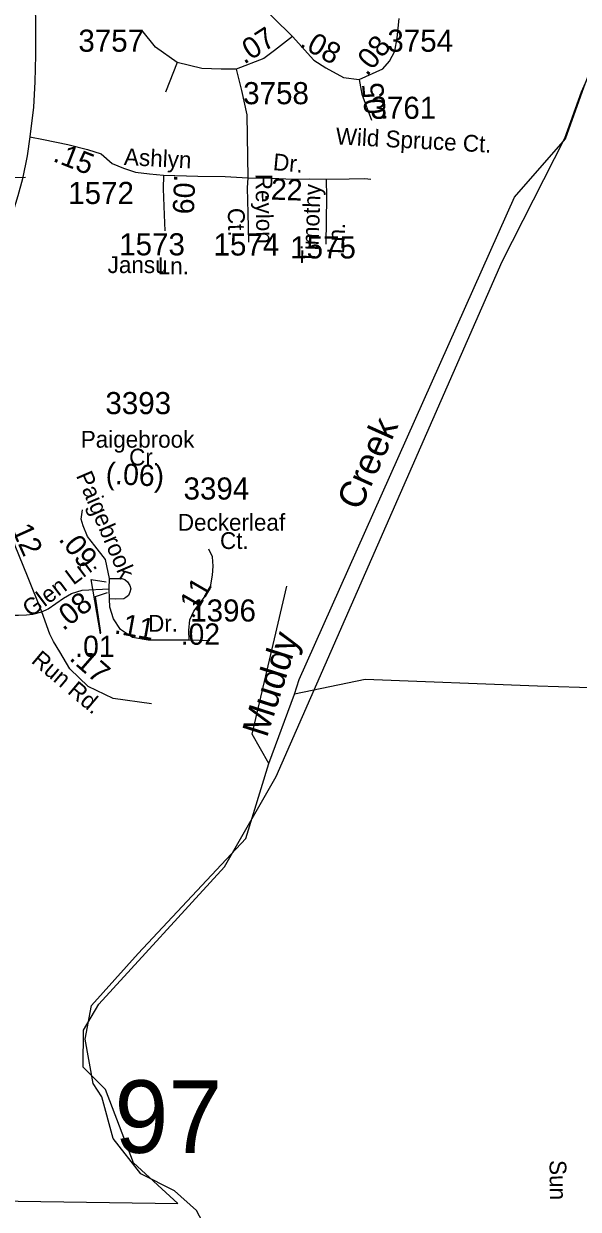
# Model space of a CAD drawing. Extents: x 1547597 to 1699558, y 810033 to 920809.
# Drawn here: x 1597107 to 1600245, y 855999 to 862705 of the extents above; entities that cross this region are included whole.
import ezdxf

# ---------------------------------------------------------------- set-up
doc = ezdxf.new("R2010")
doc.units = 0
for name, color, linetype in [('Exist Boundary Political City Limit New', 7, 'Continuous'), ('Exist Hydrographic Creek Single Shore', 7, 'Continuous'), ('Exist Hydrographic Creek Single Shore Label', 7, 'Continuous'), ('Exist Hydrographic Misc Water Feature', 7, 'Continuous'), ('Exist Road Non-System Type 51', 7, 'Continuous'), ('Exist Road Non-System Type 51 Label', 7, 'Continuous'), ('Exist Road Secondary Mileage Hundredths English Label', 7, 'Continuous'), ('Exist Road Secondary Structure Standard Bridge Number Label', 7, 'Continuous'), ('Exist Road Secondary Type 51 Attributed', 7, 'Continuous'), ('Exist Road Secondary Type 51 Label', 7, 'Continuous'), ('Exist Road Secondary Type 51 Number Label', 7, 'Continuous'), ('Map Preparation Boundary City Limit Buffer Line', 7, 'Continuous')]:
    doc.layers.add(name, color=color, linetype=linetype)

msp = doc.modelspace()

# ---------------------------------------------------------------- linework, layer by layer
at = {"layer": 'Exist Boundary Political City Limit New'}
msp.add_lwpolyline([(1596814.2, 856049.4), (1597979.4, 856031.8), (1597727.6, 856262.5), (1597570.5, 856677.1), (1597443.9, 856803.7), (1597444.2, 857011.6), (1597531.5, 857160), (1598242.8, 857936.9), (1598535.1, 858447.5), (1599815.1, 861361), (1600168.8, 862056.7), (1600263.8, 862320.6), (1600325.7, 862458.7), (1600416.7, 862899.3), (1600427.6, 863142), (1600461.1, 863382.2), (1600506.3, 863690), (1600797.6, 864096.3), (1601219.9, 864681.1), (1601451.8, 865139.6), (1601736.4, 865606.4), (1601777.5, 865795.2), (1602182.3, 866158.9), (1602728.1, 866528.3)], dxfattribs=at)
at = {"layer": 'Exist Hydrographic Creek Single Shore'}
for points in [[(1598638.6, 858913.6), (1598664.7, 858995.1), (1599884.6, 861724.6), (1600172.6, 862053.6), (1600267.7, 862317.5), (1600276, 862344.3), (1600311.1, 862435.4)], [(1597916.6, 855346.8), (1598051.6, 855495), (1598128.7, 855660.9), (1598132.7, 855900.5), (1598083.7, 855993.4), (1597959.6, 856104.2), (1597769.6, 856200), (1597613.6, 856400.1), (1597549.6, 856634.5), (1597500.6, 856710.9), (1597454.7, 856961.4), (1597490.7, 857151.1), (1597755.1, 857446.8), (1598364.4, 858096.9), (1598493.9, 858519.8), (1598638.6, 858913.6)]]:
    msp.add_lwpolyline(points, dxfattribs=at)
at = {"layer": 'Exist Hydrographic Misc Water Feature'}
for points in [[(1598400.3, 858687.4), (1598595.9, 859523.6)], [(1604584.3, 858390.6), (1604287.2, 858305.2), (1603985.1, 858343), (1603612.2, 858475.9), (1603283.5, 858542.3), (1603061.6, 858597.4), (1602912.6, 858649.7), (1602822.6, 858766.3), (1602649.1, 858955.8), (1602559.2, 859056.1), (1602486.9, 859102.3), (1602189.8, 859143.4), (1601995.6, 859301.8), (1601795.6, 859312.4), (1601299.5, 858990.5), (1600990.4, 858944.3), (1600488.8, 858943), (1600013.3, 858958.8), (1599039.8, 858996.7), (1598638.6, 858913.6)], [(1598493.9, 858519.8), (1598400.3, 858687.4)]]:
    msp.add_lwpolyline(points, dxfattribs=at)
at = {"layer": 'Exist Road Non-System Type 51'}
msp.add_line((1597974.9, 862485.9), (1597909.1, 862318.6), dxfattribs=at)
msp.add_lwpolyline([(1596014, 861654.3), (1596091.1, 861738.4), (1596158, 861776.1), (1596281.4, 861817.3), (1596387.6, 861855), (1596512.7, 861853.3), (1596913.8, 861836.1), (1597116.7, 861837.5)], dxfattribs=at)
at = {"layer": 'Exist Road Secondary Mileage Hundredths English Label'}
for points in [[(1597541.3, 859254), (1597489.2, 859561.7), (1597573.7, 859549.1)], [(1597543.5, 859260.5), (1597512.9, 859465.7), (1597581.2, 859487.3)]]:
    msp.add_lwpolyline(points, dxfattribs=at)
at = {"layer": 'Exist Road Secondary Type 51 Attributed'}
for points in [[(1597168.3, 863462.9), (1597170.5, 863347.7), (1597170, 863267.5), (1597169.1, 863051.3), (1597170, 862884.1), (1597173.1, 862709.9), (1597173.5, 862602.2), (1597174, 862526.9), (1597169.6, 862375.8), (1597161.4, 862233.9), (1597141.8, 862065.7)], [(1598084.4, 863294.5), (1598196.8, 863127.2), (1598254.4, 863027.9), (1598358.7, 862906.3), (1598517.5, 862740.4), (1598627.2, 862633.4)], [(1599004.5, 862389.7), (1599138.8, 862450), (1599177.2, 862493.9), (1599207.3, 862548.8), (1599221, 862625.6), (1599232, 862735.3)], [(1598309.3, 862447.5), (1598224.3, 862447.5), (1598113.9, 862451.2), (1597974.9, 862485.9), (1597853.2, 862572.8), (1597775, 862668.3)], [(1598627.2, 862633.4), (1598525.8, 862553.9), (1598466.4, 862508.7), (1598309.3, 862447.5)], [(1598627.2, 862633.4), (1598747.7, 862499.5), (1598817.2, 862456.1), (1598916.7, 862400.7), (1599004.5, 862389.7)], [(1598309.3, 862447.5), (1598339.5, 862326.8), (1598369.6, 862189.7), (1598374.2, 861833.9)], [(1599004.5, 862389.7), (1599021, 862306.4), (1599075.1, 862159.4)], [(1597141.8, 862065.7), (1597126.5, 861958), (1597100.4, 861827.8), (1597074.4, 861730.9), (1597047.1, 861645), (1597033.7, 861601.5), (1596948.5, 861358.3), (1596897.8, 861202.3), (1596852.9, 861076.4), (1596795.6, 860909.4), (1596752, 860782.1), (1596682.4, 860571.8), (1596645.5, 860454.1), (1596613.3, 860319.4), (1596589, 860192.6), (1596576.7, 860075.8), (1596558.6, 859830.5), (1596550.3, 859679.4), (1596536.4, 859388.5)], [(1597141.8, 862065.7), (1597219.4, 862049.8), (1597356.1, 862022.7), (1597467, 861994.2), (1597544.5, 861969.9), (1597606.4, 861914.5), (1597671.7, 861887.2), (1597740.2, 861865.8), (1597819.2, 861855.2), (1597898.3, 861847.6)], [(1597898.3, 861847.6), (1597896.8, 861771.5), (1597902.2, 861623.9), (1597904.6, 861534)], [(1597898.3, 861847.6), (1598091.4, 861843), (1598246.5, 861841.5), (1598374.2, 861833.9)], [(1598374.2, 861833.9), (1598371.2, 861776.1), (1598375.8, 861633.7), (1598378.4, 861468.6)], [(1598374.2, 861833.9), (1598511.1, 861830.8), (1598630.4, 861826.4), (1598723.2, 861828), (1598817.5, 861826.4)], [(1598817.5, 861826.4), (1598820.5, 861723), (1598816.2, 861458.9)], [(1598817.5, 861826.4), (1598948.2, 861828), (1599036.4, 861829.5), (1599071.4, 861826.4)], [(1597209, 859378.3), (1597128.1, 859579.4), (1597058.1, 859752.4), (1597038.4, 859831.3), (1597040.6, 859989)], [(1597591.6, 859567.7), (1597569.7, 859674), (1597509.5, 859752.8), (1597467.3, 859805), (1597443.3, 859864.1), (1597432.3, 859903.6), (1597438.9, 859956.1)], [(1598043.6, 859218.5), (1598042, 859272.5), (1598046.9, 859333.4), (1598070.1, 859383.2), (1598130.2, 859461.1), (1598161.3, 859509.5), (1598175.1, 859585.4), (1598178.5, 859637.2), (1598175.1, 859689), (1598154.6, 859732.7)], [(1597589.4, 859508.6), (1597591.6, 859567.7)], [(1597591.6, 859567.7), (1597631.8, 859566.3), (1597662, 859566.3), (1597679.2, 859562), (1597693.8, 859549.1), (1597707.6, 859528.4), (1597712.8, 859508.6)], [(1597209, 859378.3), (1597245.8, 859395.8), (1597332.7, 859455.5), (1597377, 859481.9), (1597437.3, 859502), (1597589.4, 859508.6)], [(1597591.6, 859451.6), (1597589.4, 859508.6)], [(1597712.8, 859508.6), (1597707.6, 859490.5), (1597699, 859471.6), (1597685.2, 859459.5), (1597673.2, 859452.6), (1597625.8, 859450.9), (1597591.6, 859451.6)], [(1598043.6, 859218.5), (1597921.4, 859217.7), (1597811.7, 859217.7), (1597723.3, 859233.7), (1597653.7, 859279.2), (1597614.6, 859339.9), (1597594.3, 859404.1), (1597591.6, 859451.6)], [(1596536.4, 859388.5), (1596705.7, 859375.6), (1596804.3, 859370.1), (1596947.6, 859364.7), (1597011.9, 859359.8), (1597078, 859360.3), (1597121.6, 859361.2), (1597158.1, 859365.8), (1597209, 859378.3)], [(1597829.2, 858858.5), (1597612.7, 858887.9), (1597472.1, 858957), (1597366.9, 859057.1), (1597310.5, 859153.1), (1597276.1, 859211.7), (1597254.5, 859252.5), (1597209, 859378.3)], [(1598159.2, 859214.4), (1598043.6, 859218.5)]]:
    msp.add_lwpolyline(points, dxfattribs=at)
at = {"layer": 'Map Preparation Boundary City Limit Buffer Line'}
msp.add_lwpolyline([(1596814.2, 856049.4), (1597979.4, 856031.8), (1597727.6, 856262.5), (1597570.5, 856677.1), (1597443.9, 856803.7), (1597444.2, 857011.6), (1597531.5, 857160), (1598242.8, 857936.9), (1598535.1, 858447.5), (1599815.1, 861361), (1600168.8, 862056.7), (1600263.8, 862320.6), (1600325.7, 862458.7), (1600416.7, 862899.3), (1600427.6, 863142), (1600461.1, 863382.2), (1600506.3, 863690), (1600797.6, 864096.3), (1601219.9, 864681.1), (1601451.8, 865139.6), (1601736.4, 865606.4), (1601777.5, 865795.2), (1602182.3, 866158.9), (1602728.1, 866528.3)], dxfattribs=at)

# ---------------------------------------------------------------- texts
at = {"layer": 'Exist Hydrographic Creek Single Shore Label'}
for s, rotation, p in [('Creek', 65.91761, (1599010.3, 859945.2)), ('Muddy', 72.29201, (1598482.7, 858662.3))]:
    msp.add_text(s, height=150, rotation=rotation, dxfattribs=at).set_placement(p)
at = {"layer": 'Exist Road Non-System Type 51 Label'}
msp.add_text('Sun', height=95, rotation=270.55961, dxfattribs=at).set_placement((1600082.2, 856277.3))
at = {"layer": 'Exist Road Secondary Mileage Hundredths English Label'}
for s, rotation, p in [('.07', 32.5624, (1598354.3, 862472.6)), ('.08', 330.79641, (1598662.5, 862578.6)), ('.08', 50.53913, (1599049.5, 862403.9)), ('.05', 95.31061, (1599160.4, 862154.7)), ('.15', 338.5531, (1597266.5, 861929.2)), ('.09', 267.66207, (1597958.5, 861853.8)), ('.22', 357.94898, (1598459.6, 861712.1)), ('(.06)', 356.82246, (1597568.6, 860103.6)), ('.12', 294.27936, (1597017.4, 859886.5)), ('.09', 308.99684, (1597300, 859787.3)), ('.11', 60.00839, (1598063.5, 859333.7)), ('.08', 38.65364, (1597330.6, 859268)), ('.11', 349.69778, (1597614.9, 859257.5)), ('.02', 0.40475, (1597995.2, 859191.8)), ('.01', 0.01182, (1597398.1, 859123.3)), ('.17', 318.82021, (1597360, 859110.3))]:
    msp.add_text(s, height=120, rotation=rotation, dxfattribs=at).set_placement(p)
at = {"layer": 'Exist Road Secondary Structure Standard Bridge Number Label'}
msp.add_text('97', height=410.1, dxfattribs=at).set_placement((1597620.6, 856318.6))
at = {"layer": 'Exist Road Secondary Type 51 Label'}
for s, rotation, p in [('Wild Spruce Ct.', 356.8925, (1598870.5, 862023)), ('Ashlyn', 356.8925, (1597672.5, 861906.4)), ('Dr.', 354.58468, (1598514.6, 861877.7)), ('Reylon', 270.91466, (1598418.2, 861855.2)), ('Timothy', 87.7283, (1598770.5, 861344.9)), ('Ct.', 270.91466, (1598261.9, 861662.4)), ('Ln.', 87.7283, (1598919.3, 861401.1)), ('Paigebrook', 293.15825, (1597401.1, 860149.4)), ('Glen Ln.', 36.89303, (1597144.9, 859344.3)), ('Run Rd.', 319.8209, (1597144.3, 859094.7))]:
    msp.add_text(s, height=95, rotation=rotation, dxfattribs=at).set_placement(p)
for s, p in [('Jansu', (1597581.8, 861294.5)), ('Ln.', (1597865, 861287.8)), ('Paigebrook', (1597429.7, 860307.1)), ('Cr.', (1597703.3, 860206.3)), ('Deckerleaf', (1597979, 859837.4)), ('Ct.', (1598217.5, 859734)), ('Dr.', (1597810.6, 859266.2))]:
    msp.add_text(s, height=95, dxfattribs=at).set_placement(p)
at = {"layer": 'Exist Road Secondary Type 51 Number Label'}
for s, p in [('3757', (1597416.1, 862546.5)), ('3754', (1599164.5, 862546.4)), ('3758', (1598348.8, 862249.6)), ('3761', (1599069.2, 862167)), ('1572', (1597358.7, 861685.3)), ('1573', (1597647, 861394.7)), ('1574', (1598181, 861393.7)), ('1575', (1598614.6, 861377.2)), ('3393', (1597569, 860496.7)), ('3394', (1598011.3, 860013.6)), ('1396', (1598049.1, 859323.7))]:
    msp.add_text(s, height=125, dxfattribs=at).set_placement(p)

doc.saveas('drawing.dxf')
